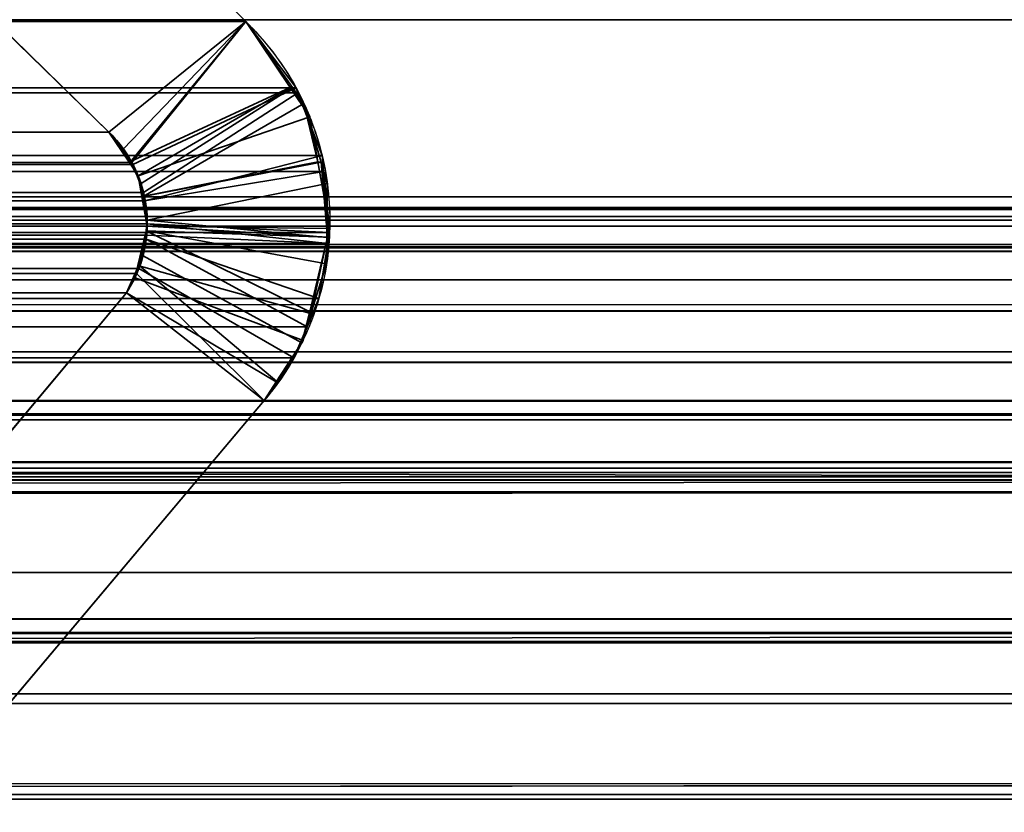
# Model space of a CAD drawing. Header units: millimetres. Extents: x -587 to 3688, y -115 to 120.
# Tile 807 of 960: x 3498.17 to 3501.53, y -0.06 to 2.65. Entities that reach past the tile are written whole.
import ezdxf

# ---------------------------------------------------------------- set-up
doc = ezdxf.new("R2010")
doc.units = ezdxf.units.MM
doc.layers.add('151', color=7, linetype='Continuous', true_color=0xffffff)

# ---------------------------------------------------------------- blocks, each defined once
blk = doc.blocks.new('UG_SURFACE_003')
at = {"layer": '151', "color": 252, "linetype": 'Continuous', "lineweight": 35}
for points in [[(3687.5, -40, 2198), (3687.5, 110, 2198), (2312.5, 110, 2198), (2312.5, -40, 2198)], [(2462.5001, -40, 2048.0001), (2462.5001, 110, 2048.0001), (3537.4999, 110, 2048.0001), (3537.4999, -40, 2048.0001)]]:
    blk.add_3dface(points, dxfattribs=at)
blk = doc.blocks.new('UG_SURFACE_087')
at = {"layer": '151', "color": 43, "linetype": 'Continuous', "lineweight": 35}
for points in [[(2490.9999, 0, 2017), (2490.9999, -49, 2017), (3509.0001, -49, 2017), (3509.0001, 0, 2017)], [(2556, 0, 948), (2582, 0, 951.5), (3509.0001, 0, 2), (2490.9999, 0, 2)], [(2582, 0, 1186.5), (2556, 0, 1190.0001), (2490.9999, 0, 2017), (3509.0001, 0, 2017)], [(3509.0001, 0, 2017), (3509.0001, 0, 2), (2582, 0, 951.5), (2582, 0, 1186.5)], [(2490.9999, 0, 2), (3509.0001, 0, 2), (3509.0001, -2), (2490.9999, -2)]]:
    blk.add_3dface(points, dxfattribs=at)
blk = doc.blocks.new('UG_SURFACE_093')
at = {"layer": '151', "color": 252, "linetype": 'Continuous', "lineweight": 35}
for points in [[(2486.0001, -46.92, 2022.5), (3513.9999, -46.92, 2022.5), (3513.9999, 13.92, 2022.5), (2486.0001, 13.92, 2022.5)], [(2487.5, -46.92, 2020.9999), (2487.5, 13.92, 2020.9999), (3512.5, 13.92, 2020.9999), (3512.5, -46.92, 2020.9999)]]:
    blk.add_3dface(points, dxfattribs=at)
blk = doc.blocks.new('UG_SURFACE_096')
at = {"layer": '151', "color": 7, "linetype": 'Continuous', "lineweight": 35}
for points in [[(3511.6749, 2.6459, 2020.175), (3511.6284, 5.9608, 2020.1285), (2488.3716, 5.9608, 2020.1285), (2488.3251, 2.6459, 2020.175)], [(2489.295, 2.0412, 2019.2049), (2489.3775, 4.9715, 2019.1224), (3510.6225, 4.9715, 2019.1224), (3510.705, 2.0412, 2019.2049)], [(2502.3062, 3.8936, 2006.1936), (2501.0557, 2.6395, 2007.4444), (3498.9443, 2.6395, 2007.4444), (3497.6938, 3.8936, 2006.1936)], [(3498.477, 2.2621, 2006.9771), (3497.2289, 3.4787, 2005.729), (3497.6938, 3.8936, 2006.1936), (3498.9443, 2.6395, 2007.4444)], [(3497.2289, 3.4787, 2005.729), (3498.477, 2.2621, 2006.9771), (2501.523, 2.2621, 2006.9771), (2502.7711, 3.4787, 2005.729)], [(3511.6694, 1.0733, 2020.1695), (2488.3251, 2.6459, 2020.175), (2488.239, 0.3112, 2020.261)], [(3511.6694, 1.0733, 2020.1695), (3511.6749, 2.6459, 2020.175), (2488.3251, 2.6459, 2020.175)], [(3499.1159, 2.4134, 2007.6158), (3498.9443, 2.6395, 2007.4444), (2501.0557, 2.6395, 2007.4444), (2500.8841, 2.4134, 2007.6158)], [(3498.9443, 2.6395, 2007.4444), (3498.5554, 2.1585, 2007.0555), (3498.477, 2.2621, 2006.9771)], [(3498.5585, 2.1509, 2007.0584), (3498.5554, 2.1585, 2007.0555), (3498.9443, 2.6395, 2007.4444), (3499.1159, 2.4134, 2007.6158)], [(3499.2049, 2.1819, 2007.705), (3499.1224, 2.3963, 2007.6225), (2500.8776, 2.3963, 2007.6225), (2500.7951, 2.1819, 2007.705)], [(2500.8841, 2.4134, 2007.6158), (2500.8776, 2.3963, 2007.6225), (3499.1224, 2.3963, 2007.6225)], [(2500.8841, 2.4134, 2007.6158), (3499.1224, 2.3963, 2007.6225), (3499.1159, 2.4134, 2007.6158)], [(3499.1159, 2.4134, 2007.6158), (3499.1224, 2.3963, 2007.6225), (3498.5955, 2.0554, 2007.0956), (3498.5585, 2.1509, 2007.0584)], [(3498.5988, 2.027, 2007.0989), (3498.5955, 2.0554, 2007.0956), (3499.1224, 2.3963, 2007.6225), (3499.2049, 2.1819, 2007.705)], [(2501.4439, 2.1467, 2007.0562), (2501.523, 2.2621, 2006.9771), (3498.477, 2.2621, 2006.9771)], [(3498.477, 2.2621, 2006.9771), (3498.5554, 2.1585, 2007.0555), (2501.4439, 2.1467, 2007.0562)], [(2500.7951, 2.1819, 2007.705), (2500.7896, 2.1271, 2007.7105), (3499.2104, 2.1271, 2007.7105)], [(2500.7951, 2.1819, 2007.705), (3499.2104, 2.1271, 2007.7105), (3499.2049, 2.1819, 2007.705)], [(3498.5554, 2.1585, 2007.0555), (3498.5585, 2.1509, 2007.0584), (2501.4439, 2.1467, 2007.0562)], [(3499.2049, 2.1819, 2007.705), (3499.2104, 2.1271, 2007.7105), (3498.5988, 2.027, 2007.0989)], [(3499.2306, 1.9194, 2007.7307), (2500.7896, 2.1271, 2007.7105), (2500.7694, 1.9194, 2007.7307)], [(3499.2306, 1.9194, 2007.7307), (3499.2104, 2.1271, 2007.7105), (2500.7896, 2.1271, 2007.7105)], [(3498.5955, 2.0554, 2007.0956), (2501.3988, 2.0275, 2007.1013), (2501.4269, 2.1222, 2007.0732)], [(3498.5955, 2.0554, 2007.0956), (2501.4269, 2.1222, 2007.0732), (2501.4439, 2.1467, 2007.0562)], [(2501.4439, 2.1467, 2007.0562), (3498.5585, 2.1509, 2007.0584), (3498.5955, 2.0554, 2007.0956)], [(3499.2104, 2.1271, 2007.7105), (3499.2306, 1.9194, 2007.7307), (3498.6081, 1.9483, 2007.1082), (3498.5988, 2.027, 2007.0989)], [(3498.5955, 2.0554, 2007.0956), (3498.5988, 2.027, 2007.0989), (2501.3988, 2.0275, 2007.1013)], [(2489.295, 2.0412, 2019.2049), (3510.705, 2.0412, 2019.2049), (3510.6883, 1.8784, 2019.1882), (2489.3117, 1.8784, 2019.1882)], [(2501.3924, 1.975, 2007.1075), (2501.3983, 2.026, 2007.1018), (3498.6057, 1.9097, 2007.1056)], [(3498.6081, 1.9483, 2007.1082), (2501.3983, 2.026, 2007.1018), (2501.3988, 2.0275, 2007.1013)], [(3498.6081, 1.9483, 2007.1082), (3498.6057, 1.9097, 2007.1056), (2501.3983, 2.026, 2007.1018)], [(2501.3988, 2.0275, 2007.1013), (3498.5988, 2.027, 2007.0989), (3498.6081, 1.9483, 2007.1082)], [(2492.1267, 1.997, 2016.3734), (2490.2101, 1.295, 2018.2898), (3509.7899, 1.295, 2018.2898), (3507.8733, 1.997, 2016.3734)], [(2492.1267, 1.997, 2016.3734), (3507.8733, 1.997, 2016.3734), (3507.7932, 2.0043, 2016.2933)], [(2492.209, 1.9934, 2016.2911), (2492.1267, 1.997, 2016.3734), (3507.7932, 2.0043, 2016.2933)], [(3507.7932, 2.0043, 2016.2933), (3507.791, 2.0038, 2016.2911), (2492.209, 1.9934, 2016.2911)], [(2492.3151, 1.9887, 2016.1848), (2492.209, 1.9934, 2016.2911), (3507.791, 2.0038, 2016.2911)], [(2492.3151, 1.9887, 2016.1848), (3507.791, 2.0038, 2016.2911), (3507.6666, 1.974, 2016.1667)], [(3507.6666, 1.974, 2016.1667), (2492.3339, 1.982, 2016.166), (2492.3151, 1.9887, 2016.1848)], [(2492.3661, 1.9704, 2016.1338), (2492.3339, 1.982, 2016.166), (3507.6666, 1.974, 2016.1667)], [(2492.3661, 1.9704, 2016.1338), (3507.6666, 1.974, 2016.1667), (3507.6149, 1.9616, 2016.115)], [(3507.6149, 1.9616, 2016.115), (2492.4116, 1.9378, 2016.0885), (2492.3661, 1.9704, 2016.1338)], [(3507.6149, 1.9616, 2016.115), (3507.5877, 1.941, 2016.0878), (2492.4116, 1.9378, 2016.0885)], [(3498.6057, 1.9097, 2007.1056), (2501.3967, 1.9101, 2007.1032), (2501.3924, 1.975, 2007.1075)], [(2492.5065, 1.8695, 2015.9934), (2492.4116, 1.9378, 2016.0885), (3507.5877, 1.941, 2016.0878)], [(2492.5065, 1.8695, 2015.9934), (3507.5877, 1.941, 2016.0878), (3507.4935, 1.8695, 2015.9934)], [(2500.7694, 1.9194, 2007.7307), (2500.7753, 1.8818, 2007.7245), (3499.2247, 1.8818, 2007.7245), (3499.2306, 1.9194, 2007.7307)], [(3498.6057, 1.9097, 2007.1056), (3498.6081, 1.9483, 2007.1082), (3499.2247, 1.8818, 2007.7245)], [(3498.6081, 1.9483, 2007.1082), (3499.2306, 1.9194, 2007.7307), (3499.2247, 1.8818, 2007.7245)], [(2501.3967, 1.9101, 2007.1032), (3498.6057, 1.9097, 2007.1056), (3498.6048, 1.8959, 2007.1049)], [(2501.3993, 1.8701, 2007.1006), (2501.3967, 1.9101, 2007.1032), (3498.6048, 1.8959, 2007.1049)], [(3498.6048, 1.8959, 2007.1049), (2501.4141, 1.8134, 2007.0858), (2501.3993, 1.8701, 2007.1006)], [(2501.4141, 1.8134, 2007.0858), (3498.6048, 1.8959, 2007.1049), (3498.5795, 1.7957, 2007.0796)], [(3499.1536, 1.5971, 2007.6535), (3499.1088, 1.4909, 2007.6089), (3498.5795, 1.7957, 2007.0796), (3498.6048, 1.8959, 2007.1049)], [(3499.2247, 1.8818, 2007.7245), (3499.1939, 1.6931, 2007.694), (3498.6048, 1.8959, 2007.1049), (3498.6057, 1.9097, 2007.1056)], [(3498.6048, 1.8959, 2007.1049), (3499.1939, 1.6931, 2007.694), (3499.1536, 1.5971, 2007.6535)], [(2489.3117, 1.8784, 2019.1882), (3510.6883, 1.8784, 2019.1882), (3510.6795, 1.8545, 2019.1793)], [(3510.6795, 1.8545, 2019.1793), (2489.3186, 1.8526, 2019.1815), (2489.3117, 1.8784, 2019.1882)], [(2489.3308, 1.8061, 2019.1691), (2489.3186, 1.8526, 2019.1815), (3510.6795, 1.8545, 2019.1793)], [(2489.3308, 1.8061, 2019.1691), (3510.6795, 1.8545, 2019.1793), (3510.6115, 1.6712, 2019.1114)], [(3507.4935, 1.8695, 2015.9934), (2492.5086, 1.8664, 2015.9914), (2492.5065, 1.8695, 2015.9934)], [(3507.4935, 1.8695, 2015.9934), (3507.4914, 1.8664, 2015.9914), (2492.5086, 1.8664, 2015.9914)], [(2492.5086, 1.8664, 2015.9914), (3507.4914, 1.8664, 2015.9914), (3507.4215, 1.7573, 2015.9214), (2492.5785, 1.7573, 2015.9214)], [(3499.2247, 1.8818, 2007.7245), (2500.7753, 1.8818, 2007.7245), (2500.8061, 1.6931, 2007.694)], [(3499.1939, 1.6931, 2007.694), (3499.2247, 1.8818, 2007.7245), (2500.8061, 1.6931, 2007.694)], [(2489.3308, 1.8061, 2019.1691), (3510.6115, 1.6712, 2019.1114), (3510.5958, 1.6501, 2019.0959)], [(3510.5958, 1.6501, 2019.0959), (2489.4049, 1.6499, 2019.0949), (2489.3308, 1.8061, 2019.1691)], [(2501.4141, 1.8134, 2007.0858), (3498.5795, 1.7957, 2007.0796), (3498.5712, 1.7794, 2007.0713)], [(3498.5712, 1.7794, 2007.0713), (2501.43, 1.7806, 2007.0701), (2501.4141, 1.8134, 2007.0858)], [(3498.5712, 1.7794, 2007.0713), (3498.5795, 1.7957, 2007.0796), (3499.1088, 1.4909, 2007.6089), (3499.0072, 1.345, 2007.5073)], [(2492.5785, 1.7573, 2015.9214), (3507.4215, 1.7573, 2015.9214), (3506.7754, 1.0746, 2015.2755), (2493.2246, 1.0746, 2015.2755)], [(2501.43, 1.7806, 2007.0701), (3498.5712, 1.7794, 2007.0713), (3498.5373, 1.7131, 2007.0372)], [(3498.5373, 1.7131, 2007.0372), (2501.4627, 1.7131, 2007.0372), (2501.43, 1.7806, 2007.0701)], [(3499.0072, 1.345, 2007.5073), (3498.5373, 1.7131, 2007.0372), (3498.5712, 1.7794, 2007.0713)], [(2500.8061, 1.6931, 2007.694), (2500.8464, 1.5971, 2007.6535), (3499.1536, 1.5971, 2007.6535), (3499.1939, 1.6931, 2007.694)], [(3498.5373, 1.7131, 2007.0372), (3497.9849, 1.0529, 2006.485), (2502.0151, 1.0529, 2006.485), (2501.4627, 1.7131, 2007.0372)], [(3497.9849, 1.0529, 2006.485), (3498.5373, 1.7131, 2007.0372), (3499.0072, 1.345, 2007.5073), (3498.0688, 0.2303, 2006.5689)], [(2489.4049, 1.6499, 2019.0949), (3510.5958, 1.6501, 2019.0959), (3510.493, 1.5104, 2018.9931)], [(2489.4185, 1.6214, 2019.0816), (2489.4049, 1.6499, 2019.0949), (3510.493, 1.5104, 2018.9931)], [(2489.4185, 1.6214, 2019.0816), (3510.493, 1.5104, 2018.9931), (3510.4425, 1.4749, 2018.9426)], [(3510.4425, 1.4749, 2018.9426), (2489.5568, 1.4693, 2018.9433), (2489.4185, 1.6214, 2019.0816)], [(3499.1088, 1.4909, 2007.6089), (2500.8464, 1.5971, 2007.6535), (2500.8912, 1.4909, 2007.6089)], [(3499.1088, 1.4909, 2007.6089), (3499.1536, 1.5971, 2007.6535), (2500.8464, 1.5971, 2007.6535)], [(2500.8912, 1.4909, 2007.6089), (2500.9928, 1.345, 2007.5073), (3499.0072, 1.345, 2007.5073), (3499.1088, 1.4909, 2007.6089)], [(2489.579, 1.4448, 2018.9211), (2489.5568, 1.4693, 2018.9433), (3510.4425, 1.4749, 2018.9426)], [(2489.579, 1.4448, 2018.9211), (3510.4425, 1.4749, 2018.9426), (3510.2572, 1.3446, 2018.7571)], [(2489.579, 1.4448, 2018.9211), (3510.2572, 1.3446, 2018.7571), (3510.2487, 1.3429, 2018.7485)], [(3510.2487, 1.3429, 2018.7485), (2489.7542, 1.3555, 2018.7457), (2489.579, 1.4448, 2018.9211)], [(2489.8539, 1.3048, 2018.6462), (2489.7542, 1.3555, 2018.7457), (3510.2487, 1.3429, 2018.7485)], [(2500.9928, 1.345, 2007.5073), (2501.9312, 0.2303, 2006.5689), (3498.0688, 0.2303, 2006.5689), (3499.0072, 1.345, 2007.5073)], [(2489.97, 1.3016, 2018.5301), (2489.8539, 1.3048, 2018.6462), (3510.2487, 1.3429, 2018.7485)], [(3510.2487, 1.3429, 2018.7485), (3510.0288, 1.3001, 2018.5287), (2489.97, 1.3016, 2018.5301)], [(2489.97, 1.3016, 2018.5301), (3510.0288, 1.3001, 2018.5287), (3509.9199, 1.2788, 2018.42)], [(2490.2101, 1.295, 2018.2898), (2489.97, 1.3016, 2018.5301), (3509.9199, 1.2788, 2018.42)], [(3509.9199, 1.2788, 2018.42), (3509.7899, 1.295, 2018.2898), (2490.2101, 1.295, 2018.2898)], [(3508.0514, 1.1329, 2016.5515), (3509.5084, 0.5991, 2018.0085), (2490.4916, 0.5991, 2018.0085), (2491.9486, 1.1329, 2016.5515)], [(3508.0514, 1.1329, 2016.5515), (2491.9486, 1.1329, 2016.5515), (2491.9968, 1.1297, 2016.5033)], [(3508.0011, 1.1363, 2016.5012), (2491.9968, 1.1297, 2016.5033), (2492.0607, 1.1255, 2016.4394)], [(3508.0011, 1.1363, 2016.5012), (3508.003, 1.1361, 2016.5031), (2491.9968, 1.1297, 2016.5033)], [(2491.9968, 1.1297, 2016.5033), (3508.003, 1.1361, 2016.5031), (3508.0514, 1.1329, 2016.5515)], [(2492.0607, 1.1255, 2016.4394), (3507.9315, 1.1144, 2016.4313), (3508.0011, 1.1363, 2016.5012)], [(2492.0607, 1.1255, 2016.4394), (2492.0692, 1.1208, 2016.4309), (3507.9315, 1.1144, 2016.4313)], [(3507.8826, 1.0991, 2016.3825), (2492.0692, 1.1208, 2016.4309), (2492.1334, 1.0854, 2016.3665)], [(3507.8826, 1.0991, 2016.3825), (3507.9315, 1.1144, 2016.4313), (2492.0692, 1.1208, 2016.4309)], [(2492.1334, 1.0854, 2016.3665), (3507.8673, 1.0844, 2016.3674), (3507.8826, 1.0991, 2016.3825)], [(3507.8673, 1.0844, 2016.3674), (2492.1334, 1.0854, 2016.3665), (2492.1434, 1.08, 2016.3567)], [(2492.1434, 1.08, 2016.3567), (3507.8144, 1.0331, 2016.3143), (3507.8673, 1.0844, 2016.3674)], [(2492.1434, 1.08, 2016.3567), (2492.1856, 1.0331, 2016.3143), (3507.8144, 1.0331, 2016.3143)], [(2488.239, 0.3112, 2020.261), (3511.7145, 0.3101, 2020.2143), (3511.6694, 1.0733, 2020.1695)], [(2493.5248, 0.7572, 2014.9751), (2493.2246, 1.0746, 2015.2755), (3506.7754, 1.0746, 2015.2755)], [(2493.5248, 0.7572, 2014.9751), (3506.7754, 1.0746, 2015.2755), (3506.4752, 0.7572, 2014.9751)], [(3507.8144, 1.0331, 2016.3143), (2492.1856, 1.0331, 2016.3143), (2492.8894, 0.4432, 2015.6107)], [(2492.8894, 0.4432, 2015.6107), (3507.1428, 0.3426, 2015.6429), (3507.8144, 1.0331, 2016.3143)], [(3506.4752, 0.7572, 2014.9751), (3505.0907, -0.0163, 2013.5906), (2494.9093, -0.0163, 2013.5906), (2493.5248, 0.7572, 2014.9751)], [(2490.077, 0.516, 2018.4231), (3509.5084, 0.5991, 2018.0085), (3509.8991, 0.5179, 2018.3992)], [(2490.077, 0.516, 2018.4231), (2490.4916, 0.5991, 2018.0085), (3509.5084, 0.5991, 2018.0085)], [(2489.2697, -0.872, 2019.2304), (3510.6926, 0.5499, 2019.1925), (3510.6869, -0.4242, 2019.187)], [(2489.2697, -0.872, 2019.2304), (2489.3074, 0.5499, 2019.1925), (3510.6926, 0.5499, 2019.1925)], [(2489.3124, 0.5521, 2019.1877), (3510.6876, 0.5521, 2019.1877), (3510.6926, 0.5499, 2019.1925), (2489.3074, 0.5499, 2019.1925)], [(3510.6852, 0.5531, 2019.1853), (2489.3124, 0.5521, 2019.1877), (2489.3148, 0.5531, 2019.1853)], [(3510.6852, 0.5531, 2019.1853), (3510.6876, 0.5521, 2019.1877), (2489.3124, 0.5521, 2019.1877)], [(2489.3148, 0.5531, 2019.1853), (2489.3208, 0.5528, 2019.1793), (3510.6792, 0.5528, 2019.1793)], [(3510.6792, 0.5528, 2019.1793), (3510.6852, 0.5531, 2019.1853), (2489.3148, 0.5531, 2019.1853)], [(2489.3208, 0.5528, 2019.1793), (2489.3408, 0.5518, 2019.1593), (3510.6595, 0.5519, 2019.1593)], [(3510.6595, 0.5519, 2019.1593), (3510.6792, 0.5528, 2019.1793), (2489.3208, 0.5528, 2019.1793)], [(3510.607, 0.5496, 2019.1071), (3510.6595, 0.5519, 2019.1593), (2489.3408, 0.5518, 2019.1593)], [(2489.3408, 0.5518, 2019.1593), (2489.3932, 0.5493, 2019.1069), (3510.607, 0.5496, 2019.1071)], [(3509.9823, 0.5216, 2018.4824), (3510.607, 0.5496, 2019.1071), (2489.3932, 0.5493, 2019.1069)], [(2489.3932, 0.5493, 2019.1069), (2490.0184, 0.5189, 2018.4815), (3509.9823, 0.5216, 2018.4824)], [(3509.8991, 0.5179, 2018.3992), (3509.9823, 0.5216, 2018.4824), (2490.0184, 0.5189, 2018.4815)], [(3509.8991, 0.5179, 2018.3992), (2490.0184, 0.5189, 2018.4815), (2490.077, 0.516, 2018.4231)], [(3506.8426, 0.0339, 2015.3425), (2492.8894, 0.4432, 2015.6107), (2494.3078, -0.7461, 2014.1921)], [(3506.8426, 0.0339, 2015.3425), (3507.1428, 0.3426, 2015.6429), (2492.8894, 0.4432, 2015.6107)], [(3511.8573, -2.122, 2020.3571), (2488.239, 0.3112, 2020.261), (2488.1506, -2.0889, 2020.3493)], [(3511.8573, -2.122, 2020.3571), (3511.7145, 0.3101, 2020.2143), (2488.239, 0.3112, 2020.261)], [(3506.8426, 0.0339, 2015.3425), (2494.3078, -0.7461, 2014.1921), (2494.6098, -0.8298, 2013.8903)], [(2494.6098, -0.8298, 2013.8903), (3505.3685, -0.7656, 2013.8683), (3506.8426, 0.0339, 2015.3425)], [(2494.9093, -0.0163, 2013.5906), (3505.0907, -0.0163, 2013.5906), (3504.2081, -0.5094, 2012.7079)], [(2495.7919, -0.5094, 2012.7079), (2494.9093, -0.0163, 2013.5906), (3504.2081, -0.5094, 2012.7079)]]:
    blk.add_3dface(points, dxfattribs=at)
blk = doc.blocks.new('UG_SURFACE_097')
at = {"layer": '151', "color": 7, "linetype": 'Continuous', "lineweight": 35}
for points in [[(3497.6938, 3.8936, -7), (3498.9443, 2.6395, -7), (3498.477, 2.2621, -7), (3497.2289, 3.4787, -7)], [(3498.9443, 2.6395, 2007.4444), (3497.6938, 3.8936, 2006.1936), (3497.2289, 3.4787, 2005.729), (3498.477, 2.2621, 2006.9771)], [(3497.6938, 3.8936, 2006.1936), (3498.9443, 2.6395, 2007.4444), (3498.9443, 2.6395, -7), (3497.6938, 3.8936, -7)], [(3497.2289, 3.4787, -7), (3498.477, 2.2621, -7), (3498.477, 2.2621, 2006.9771), (3497.2289, 3.4787, 2005.729)], [(3498.5464, 2.1587, -7), (3498.477, 2.2621, -7), (3498.9443, 2.6395, -7), (3499.0957, 2.4137, -7)], [(3498.477, 2.2621, 2006.9771), (3498.5266, 2.2044, 2007.0267), (3498.9443, 2.6395, 2007.4444)], [(3498.9443, 2.6395, 2007.4444), (3498.5266, 2.2044, 2007.0267), (3498.5495, 2.1596, 2007.0493)], [(3498.5495, 2.1596, 2007.0493), (3498.5867, 2.086, 2007.0868), (3499.104, 2.4145, 2007.6041), (3498.9443, 2.6395, 2007.4444)], [(3499.0957, 2.4137, -7), (3498.9443, 2.6395, -7), (3498.9443, 2.6395, 2007.4444)], [(3498.9443, 2.6395, 2007.4444), (3499.104, 2.4145, 2007.6041), (3499.0957, 2.4137, -7)], [(3499.0957, 2.4137, -7), (3498.5769, 2.1129, -7), (3498.5464, 2.1587, -7)], [(3499.0957, 2.4137, -7), (3499.1629, 2.3136, -7), (3498.5769, 2.1129, -7)], [(3499.1431, 2.3595, 2007.643), (3499.104, 2.4145, 2007.6041), (3498.5867, 2.086, 2007.0868), (3498.5943, 2.0424, 2007.0941)], [(3499.1629, 2.3136, -7), (3499.0957, 2.4137, -7), (3499.104, 2.4145, 2007.6041)], [(3499.104, 2.4145, 2007.6041), (3499.1431, 2.3595, 2007.643), (3499.1629, 2.3136, -7)], [(3498.5943, 2.0424, 2007.0941), (3499.2015, 2.1593, 2007.7016), (3499.1431, 2.3595, 2007.643)], [(3499.1903, 2.1604, -7), (3499.1629, 2.3136, -7), (3499.1431, 2.3595, 2007.643)], [(3499.1431, 2.3595, 2007.643), (3499.2015, 2.1593, 2007.7016), (3499.1903, 2.1604, -7)], [(3498.5898, 2.0422, -7), (3498.5769, 2.1129, -7), (3499.1629, 2.3136, -7), (3499.1903, 2.1604, -7)], [(3498.5464, 2.1587, -7), (3498.5266, 2.2044, 2007.0267), (3498.477, 2.2621, 2006.9771)], [(3498.477, 2.2621, 2006.9771), (3498.477, 2.2621, -7), (3498.5464, 2.1587, -7)], [(3498.5464, 2.1587, -7), (3498.5495, 2.1596, 2007.0493), (3498.5266, 2.2044, 2007.0267)], [(3498.5495, 2.1596, 2007.0493), (3498.5464, 2.1587, -7), (3498.5769, 2.1129, -7)], [(3498.5769, 2.1129, -7), (3498.5867, 2.086, 2007.0868), (3498.5495, 2.1596, 2007.0493)], [(3499.1903, 2.1604, -7), (3499.2311, 1.9331, -7), (3498.6081, 1.9401, -7), (3498.5898, 2.0422, -7)], [(3499.2228, 2.0869, 2007.7229), (3499.2015, 2.1593, 2007.7016), (3498.5943, 2.0424, 2007.0941), (3498.6081, 1.9615, 2007.1082)], [(3499.2311, 1.9331, -7), (3499.1903, 2.1604, -7), (3499.2015, 2.1593, 2007.7016)], [(3499.2239, 1.9032, -7), (3499.2311, 1.9331, -7), (3499.2015, 2.1593, 2007.7016)], [(3499.2015, 2.1593, 2007.7016), (3499.2228, 2.0869, 2007.7229), (3499.2239, 1.9032, -7)], [(3498.5867, 2.086, 2007.0868), (3498.5769, 2.1129, -7), (3498.5898, 2.0422, -7)], [(3498.5898, 2.0422, -7), (3498.5943, 2.0424, 2007.0941), (3498.5867, 2.086, 2007.0868)], [(3498.6081, 1.9615, 2007.1082), (3499.2211, 1.902, 2007.7212), (3499.2228, 2.0869, 2007.7229)], [(3499.2228, 2.0869, 2007.7229), (3499.2211, 1.902, 2007.7212), (3499.2239, 1.9032, -7)], [(3498.5943, 2.0424, 2007.0941), (3498.5898, 2.0422, -7), (3498.6081, 1.9401, -7)], [(3498.6081, 1.9401, -7), (3498.6081, 1.9615, 2007.1082), (3498.5943, 2.0424, 2007.0941)], [(3498.6081, 1.9401, -7), (3498.6038, 1.9247, 2007.1037), (3498.6081, 1.9615, 2007.1082)], [(3499.2204, 1.8123, 2007.7202), (3499.2211, 1.902, 2007.7212), (3498.6081, 1.9615, 2007.1082), (3498.6038, 1.9247, 2007.1037)], [(3498.6043, 1.9246, -7), (3498.5759, 1.8059, -7), (3498.5793, 1.8073, 2007.0794)], [(3499.2239, 1.9032, -7), (3499.1622, 1.644, -7), (3498.5759, 1.8059, -7), (3498.6043, 1.9246, -7)], [(3498.5793, 1.8073, 2007.0794), (3498.5938, 1.8397, 2007.0937), (3498.6043, 1.9246, -7)], [(3498.5938, 1.8397, 2007.0937), (3498.6038, 1.9247, 2007.1037), (3498.6043, 1.9246, -7)], [(3498.6038, 1.9247, 2007.1037), (3498.5938, 1.8397, 2007.0937), (3499.1357, 1.542, 2007.6358), (3499.1682, 1.6459, 2007.6683)], [(3498.6081, 1.9401, -7), (3498.6043, 1.9246, -7), (3498.6038, 1.9247, 2007.1037)], [(3499.1682, 1.6459, 2007.6683), (3499.2204, 1.8123, 2007.7202), (3498.6038, 1.9247, 2007.1037)], [(3498.6043, 1.9246, -7), (3498.6081, 1.9401, -7), (3499.2239, 1.9032, -7)], [(3498.6081, 1.9401, -7), (3499.2311, 1.9331, -7), (3499.2239, 1.9032, -7)], [(3499.1682, 1.6459, 2007.6683), (3499.1622, 1.644, -7), (3499.2239, 1.9032, -7)], [(3499.2239, 1.9032, -7), (3499.2204, 1.8123, 2007.7202), (3499.1682, 1.6459, 2007.6683)], [(3499.2239, 1.9032, -7), (3499.2211, 1.902, 2007.7212), (3499.2204, 1.8123, 2007.7202)], [(3499.0499, 1.4105, 2007.55), (3499.1357, 1.542, 2007.6358), (3498.5938, 1.8397, 2007.0937), (3498.5793, 1.8073, 2007.0794)], [(3498.5373, 1.7131, 2007.0372), (3498.5793, 1.8073, 2007.0794), (3498.5662, 1.7643, -7)], [(3498.5793, 1.8073, 2007.0794), (3498.5373, 1.7131, 2007.0372), (3499.0072, 1.345, 2007.5073), (3499.0499, 1.4105, 2007.55)], [(3498.5793, 1.8073, 2007.0794), (3498.5759, 1.8059, -7), (3498.5662, 1.7643, -7)], [(3499.1622, 1.644, -7), (3499.1398, 1.5504, -7), (3498.5662, 1.7643, -7), (3498.5759, 1.8059, -7)], [(3498.5662, 1.7643, -7), (3498.5373, 1.7131, -7), (3498.5373, 1.7131, 2007.0372)], [(3498.5373, 1.7131, -7), (3498.5662, 1.7643, -7), (3499.1398, 1.5504, -7), (3499.0485, 1.4088, -7)], [(3498.5373, 1.7131, -7), (3497.9849, 1.0529, -7), (3497.9849, 1.0529, 2006.485), (3498.5373, 1.7131, 2007.0372)], [(3497.9849, 1.0529, -7), (3498.5373, 1.7131, -7), (3499.0072, 1.345, -7), (3498.0688, 0.2303, -7)], [(3498.0688, 0.2303, 2006.5689), (3499.0072, 1.345, 2007.5073), (3498.5373, 1.7131, 2007.0372), (3497.9849, 1.0529, 2006.485)], [(3499.0485, 1.4088, -7), (3499.0072, 1.345, -7), (3498.5373, 1.7131, -7)], [(3499.1622, 1.644, -7), (3499.1682, 1.6459, 2007.6683), (3499.1357, 1.542, 2007.6358)], [(3499.1357, 1.542, 2007.6358), (3499.1398, 1.5504, -7), (3499.1622, 1.644, -7)], [(3499.0499, 1.4105, 2007.55), (3499.0485, 1.4088, -7), (3499.1398, 1.5504, -7)], [(3499.1398, 1.5504, -7), (3499.1357, 1.542, 2007.6358), (3499.0499, 1.4105, 2007.55)], [(3499.0485, 1.4088, -7), (3499.0499, 1.4105, 2007.55), (3499.0072, 1.345, 2007.5073)], [(3499.0072, 1.345, 2007.5073), (3499.0072, 1.345, -7), (3499.0485, 1.4088, -7)], [(3499.0072, 1.345, 2007.5073), (3498.0688, 0.2303, 2006.5689), (3498.0688, 0.2303, -7), (3499.0072, 1.345, -7)]]:
    blk.add_3dface(points, dxfattribs=at)

msp = doc.modelspace()

# ---------------------------------------------------------------- linework, layer by layer
at = {"layer": '151', "color": 252, "linetype": 'Continuous', "lineweight": -3, "true_color": 0x939598}
for p, q in [((3497.6937, 3.8936, -7), (3498.9443, 2.6395, -7)), ((3498.9443, 2.6395, 2007.4443), (3497.6937, 3.8936, 2006.1937)), ((3498.9443, 2.6395, 2007.4443), (3497.6937, 3.8936, 2006.1937)), ((3498.477, 2.2621, 2006.977), (3497.2289, 3.4787, 2005.7289)), ((3498.477, 2.2621, 2006.977), (3497.2289, 3.4787, 2005.7289)), ((3497.2289, 3.4787, -7), (3498.477, 2.2621, -7)), ((3511.675, 2.6459, 2020.175), (2488.325, 2.6459, 2020.175)), ((2501.0557, 2.6395, 2007.4443), (3498.9443, 2.6395, 2007.4443)), ((3498.9443, 2.6395, 2007.4443), (3498.9443, 2.6395, -7)), ((3498.477, 2.2621, 2006.977), (2501.523, 2.2621, 2006.977)), ((3498.477, 2.2621, -7), (3498.477, 2.2621, 2006.977)), ((2489.2951, 2.0412, 2019.2049), (3510.7049, 2.0412, 2019.2049)), ((2492.1266, 1.997, 2016.3734), (3507.8734, 1.997, 2016.3734)), ((2489.3117, 1.8784, 2019.1883), (3510.6883, 1.8784, 2019.1883)), ((2492.5786, 1.7573, 2015.9214), (3507.4214, 1.7573, 2015.9214)), ((3498.5372, 1.7131, 2007.0372), (2501.4628, 1.7131, 2007.0372)), ((3498.5372, 1.7131, -7), (3497.985, 1.0529, -7)), ((3498.5372, 1.7131, 2007.0372), (3497.985, 1.0529, 2006.485)), ((3498.5372, 1.7131, 2007.0372), (3497.985, 1.0529, 2006.485)), ((3498.5372, 1.7131, -7), (3498.5372, 1.7131, 2007.0372)), ((2500.9927, 1.345, 2007.5073), (3499.0073, 1.345, 2007.5073)), ((3499.0073, 1.345, 2007.5073), (3498.0689, 0.2303, 2006.5689)), ((3499.0073, 1.345, 2007.5073), (3498.0689, 0.2303, 2006.5689)), ((3499.0073, 1.345, -7), (3498.0689, 0.2303, -7)), ((3499.0073, 1.345, 2007.5073), (3499.0073, 1.345, -7)), ((2490.2101, 1.295, 2018.2899), (3509.7899, 1.295, 2018.2899)), ((3508.0515, 1.1329, 2016.5515), (2491.9485, 1.1329, 2016.5515)), ((3507.8143, 1.0331, 2016.3143), (2492.1857, 1.0331, 2016.3143)), ((3509.5084, 0.5991, 2018.0084), (2490.4916, 0.5991, 2018.0084)), ((3510.6926, 0.5499, 2019.1926), (2489.3074, 0.5499, 2019.1926)), ((2491, 0, 2017), (3509, 0, 2017)), ((2491, 0, 2), (3509, 0, 2))]:
    msp.add_line(p, q, dxfattribs=at)
for points in [[(3498.9443, 2.6395, 2007.4443), (3499.3015, 2.2915, 2007.8015), (3499.3291, 1.7265, 2007.8291), (3499.0073, 1.345, 2007.5073)], [(3498.9443, 2.6395, -7), (3499.3015, 2.2915, -7), (3499.3291, 1.7265, -7), (3499.0073, 1.345, -7)], [(3498.5372, 1.7131, 2007.0372), (3498.6512, 1.8869, 2007.1512), (3498.6257, 2.117, 2007.1257), (3498.477, 2.2621, 2006.977)], [(3498.477, 2.2621, -7), (3498.6257, 2.117, -7), (3498.6512, 1.8869, -7), (3498.5372, 1.7131, -7)], [(3501.1124, -0.7357, -7), (3503.5145, -1.1357, -7), (3505.9414, -0.1772, -7), (3507.4214, 1.7573, -7)], [(3501.1124, -0.7357, 2009.6124), (3503.5145, -1.1357, 2012.0145), (3505.9414, -0.1772, 2014.4414), (3507.4214, 1.7573, 2015.9214)], [(3501.2144, -1.4582, -7), (3503.7053, -1.9092, -7), (3506.2426, -0.9513, -7), (3507.8143, 1.0331, -7)], [(3507.8143, 1.0331, 2016.3143), (3506.2426, -0.9513, 2014.7426), (3503.7053, -1.9092, 2012.2053), (3501.2144, -1.4582, 2009.7144)]]:
    msp.add_open_spline(points, degree=3, dxfattribs=at)
for points, knots in [([(3498.9443, 2.6395, 2007.4443), (3499.0087, 2.5767, 2007.5087), (3499.0682, 2.501, 2007.5682), (3499.1538, 2.3438, 2007.6538), (3499.1849, 2.2651, 2007.6849), (3499.2251, 2.0983, 2007.7251), (3499.2343, 2.0076, 2007.7343), (3499.2276, 1.8421, 2007.7276), (3499.2147, 1.7647, 2007.7147), (3499.1729, 1.6205, 2007.6729), (3499.1435, 1.5522, 2007.6435), (3499.0787, 1.4376, 2007.5787), (3499.0443, 1.3888, 2007.5443), (3499.0073, 1.345, 2007.5073)], [0, 0, 0, 0, 0.216801, 0.216801, 0.388943, 0.388943, 0.56272, 0.56272, 0.714161, 0.714161, 0.867331, 0.867331, 1, 1, 1, 1]), ([(3498.477, 2.2621, 2006.977), (3498.5065, 2.2334, 2007.0065), (3498.5337, 2.1986, 2007.0337), (3498.5641, 2.1427, 2007.0641), (3498.5719, 2.126, 2007.0719), (3498.5853, 2.0915, 2007.0853), (3498.5909, 2.0737, 2007.0909), (3498.6039, 2.0212, 2007.1039), (3498.6084, 1.9845, 2007.1084), (3498.6081, 1.9308, 2007.1081), (3498.607, 1.9132, 2007.107), (3498.6003, 1.861, 2007.1003), (3498.5915, 1.8269, 2007.0915), (3498.5681, 1.7658, 2007.0681), (3498.5536, 1.738, 2007.0536), (3498.5372, 1.7131, 2007.0372)], [0, 0, 0, 0, 0.238349, 0.238349, 0.331151, 0.331151, 0.421599, 0.421599, 0.592102, 0.592102, 0.673842, 0.673842, 0.840562, 0.840562, 1, 1, 1, 1]), ([(3501.1124, -0.7357, 2009.6124), (3502.2368, -0.923, 2010.7368), (3503.3602, -0.8246, 2011.8602), (3504.9986, -0.226, 2013.4986), (3505.5245, 0.0461, 2014.0245), (3506.5276, 0.7643, 2015.0276), (3507.0041, 1.2119, 2015.5041), (3507.4214, 1.7573, 2015.9214)], [0, 0, 0, 0, 0.5, 0.5, 0.75, 0.75, 1, 1, 1, 1]), ([(3501.2144, -1.4582, 2009.7144), (3502.3849, -1.6701, 2010.8849), (3503.5566, -1.583, 2012.0566), (3505.2688, -0.985, 2013.7688), (3505.8191, -0.7102, 2014.3191), (3506.8711, 0.0189, 2015.3711), (3507.3726, 0.4754, 2015.8726), (3507.8143, 1.0331, 2016.3143)], [0, 0, 0, 0, 0.5, 0.5, 0.75, 0.75, 1, 1, 1, 1])]:
    msp.add_open_spline(points, degree=3, knots=knots, dxfattribs=at)

# ---------------------------------------------------------------- block references
for name in ['UG_SURFACE_093', 'UG_SURFACE_003', 'UG_SURFACE_087', 'UG_SURFACE_096', 'UG_SURFACE_097']:
    msp.add_blockref(name, (0, 0), dxfattribs=at)

doc.saveas('drawing.dxf')
